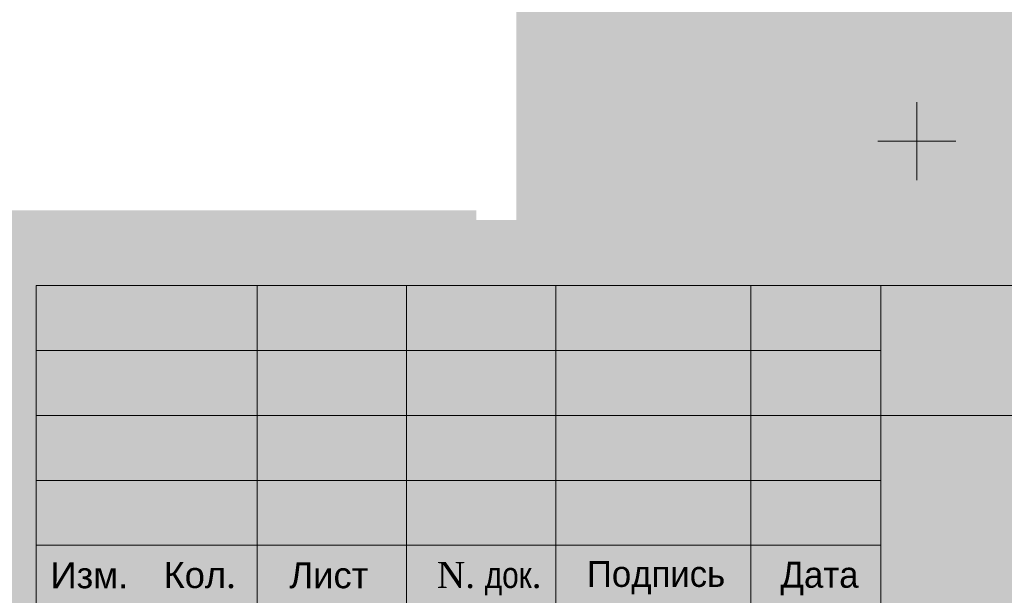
# Model space of a CAD drawing. Header units: millimetres. Extents: x 918404 to 1362154, y 4120617 to 4364104.
# Tile 314 of 649: x 1135137 to 1142716, y 4230007 to 4234438. Entities that reach past the tile are written whole.
import ezdxf

# ---------------------------------------------------------------- set-up
doc = ezdxf.new("R2010")
doc.units = ezdxf.units.MM
doc.header["$MEASUREMENT"] = 0
for name, color, linetype, lineweight in [('(001) Сетка_Ном._пера__132', 132, 'Continuous', 18), ('0_Ном._пера__255', 255, 'Continuous', 18), ('0_Ном._пера__7', 7, 'Continuous', 18)]:
    doc.layers.add(name, color=color, linetype=linetype, lineweight=lineweight)
doc.styles.add('СГЕНЕРИР_СТИЛЬ_1', font='arial.ttf')
doc.styles.add('СГЕНЕРИР_СТИЛЬ_11', font='times.ttf')
doc.styles.add('СГЕНЕРИР_СТИЛЬ_9', font='txt')

msp = doc.modelspace()

# ---------------------------------------------------------------- hatches: boundary and pattern name
at = {"layer": '0_Ном._пера__255', "linetype": 'Continuous'}
h = msp.add_hatch(color=256, dxfattribs=at)
h.paths.add_polyline_path([(1111573.2, 4257928.4), (1111573.2, 4225432.6), (1154431.6, 4225432.6), (1154431.6, 4257928.4)])
h.paths.add_polyline_path([(1114614.7, 4250722.4), (1114614.7, 4254656.7), (1126729, 4254656.7), (1126729, 4253559.8), (1132412.1, 4253559.8), (1132412.1, 4254677.4), (1138959.5, 4254677.4), (1138959.5, 4252724.9), (1138959.5, 4232896), (1138651.3, 4232896), (1138651.3, 4232970.8), (1134822.6, 4232970.8), (1134822.6, 4228259.4), (1114614.7, 4228259.4)], flags=0)

# ---------------------------------------------------------------- linework, layer by layer
at = {"layer": '(001) Сетка_Ном._пера__132', "linetype": 'Continuous'}
for p, q in [((1142043.4, 4233803.5), (1142043.4, 4233203.5)), ((1141743.4, 4233503.5), (1142343.4, 4233503.5))]:
    msp.add_line(p, q, dxfattribs=at)
at = {"layer": '0_Ном._пера__7', "linetype": 'Continuous'}
for p, q in [((1153764.8, 4232391.6), (1135264.8, 4232391.6)), ((1135264.8, 4232391.6), (1135264.8, 4226891.6)), ((1136964.8, 4232391.6), (1136964.8, 4226891.6)), ((1138114.8, 4229891.6), (1138114.8, 4232391.6)), ((1139264.8, 4232391.6), (1139264.8, 4226891.6)), ((1140764.8, 4232391.6), (1140764.8, 4226891.6)), ((1141764.8, 4232391.6), (1141764.8, 4226891.6)), ((1141764.8, 4231891.6), (1135264.8, 4231891.6)), ((1153764.8, 4231391.6), (1135264.8, 4231391.6)), ((1141764.8, 4230891.6), (1135264.8, 4230891.6)), ((1141764.8, 4230391.6), (1135264.8, 4230391.6))]:
    msp.add_line(p, q, dxfattribs=at)

# ---------------------------------------------------------------- texts
at = {"layer": '0_Ном._пера__7', "linetype": 'Continuous', "char_height": 200, "attachment_point": 1}
for s, insert, style in [('{Изм.}', (1135374.5, 4230261.3), 'СГЕНЕРИР_СТИЛЬ_1'), ('\\A1;{\\fArial|b0|i0|c204|p38;Кол\\fTimes New Roman|b0|i0|c204|p22;.}', (1136245, 4230263.1), 'СГЕНЕРИР_СТИЛЬ_1'), ('{Лист}', (1137213.5, 4230261.3), 'СГЕНЕРИР_СТИЛЬ_1'), ('\\A1;{\\fTimes New Roman|b0|i0|c204|p22;N. \\fArial Narrow Кириллический|b0|i0|c0|p34;док\\fTimes New Roman|b0|i0|c204|p22;.}', (1138348.5, 4230263.3), 'СГЕНЕРИР_СТИЛЬ_11'), ('{Подпись}', (1139503.6, 4230271.5), 'СГЕНЕРИР_СТИЛЬ_9'), ('{Дата}', (1140993.2, 4230265.3), 'СГЕНЕРИР_СТИЛЬ_9')]:
    msp.add_mtext(s, dxfattribs=dict(at, insert=insert, style=style))

doc.saveas('drawing.dxf')
